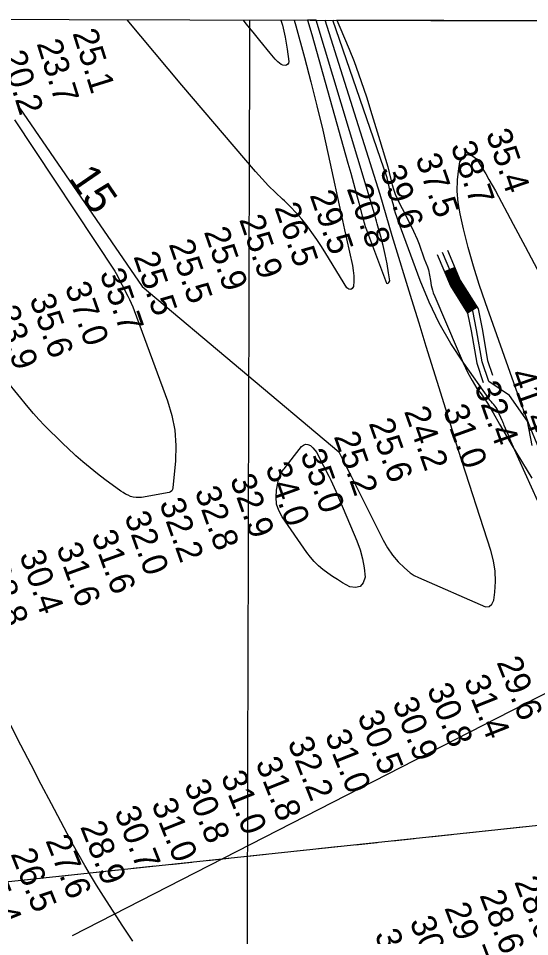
# Model space of a CAD drawing. Extents: x 3161615 to 3199515, y 867541 to 892976.
# Drawn here: x 3180933 to 3182303, y 888696 to 891157 of the extents above; entities that cross this region are included whole.
import ezdxf

# ---------------------------------------------------------------- set-up
doc = ezdxf.new("R2010")
doc.units = 0
for name, color, linetype in [('V-GRID-FRAM', 7, 'Continuous'), ('V-GRID-MAJR', 7, 'Continuous'), ('V-LEVE-TOET', 7, 'Continuous'), ('V-RIVR-FERY', 7, 'Continuous'), ('V-RIVR-RANG', 7, 'Continuous'), ('V-ROAD-CNTR', 7, 'Continuous'), ('V-RRAP-DIKE', 7, 'Continuous'), ('V-SITE-VEGE', 7, 'Continuous'), ('V-TOPO-DPTH', 7, 'Continuous'), ('V-TOPO-MAJR', 7, 'Continuous'), ('V-TOPO-MINR', 7, 'Continuous'), ('V-TOPO-MINR-IDEN', 7, 'Continuous')]:
    doc.layers.add(name, color=color, linetype=linetype)

msp = doc.modelspace()

# ---------------------------------------------------------------- linework, layer by layer
at = {"layer": 'V-GRID-FRAM'}
msp.add_lwpolyline([(3165877.443, 891195.481), (3197228.983, 891108.84), (3197186.656, 872920.878), (3165819.245, 873007.562), (3165877.443, 891195.481)], dxfattribs=at)
at = {"layer": 'V-GRID-MAJR'}
msp.add_spline([(3181502.949, 872964.22), (3181519.694, 879023.402), (3181536.449, 885086.049), (3181553.203, 891148.741), (3181553.2120000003, 891152.161)], degree=3, dxfattribs=at)
at = {"layer": 'V-LEVE-TOET'}
msp.add_lwpolyline([(3181078.121000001, 888698.231999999), (3182509.927000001, 889432.0349999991), (3182572.154000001, 889483.5539999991), (3182490.836000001, 889583.3899999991), (3182572.154000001, 889483.5539999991), (3182819.272000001, 889180.400999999), (3182899.660000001, 889081.385999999)], dxfattribs=at)
at = {"layer": 'V-RIVR-FERY'}
for points in [[(3178359.612, 888572.892), (3182713.288, 889035.037)], [(3182233.95, 888984.1510000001), (3182291.924, 888990.305)], [(3182035.2660000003, 888963.059), (3182093.24, 888969.213)], [(3182134.608, 888973.605), (3182192.582, 888979.759)], [(3181737.24, 888931.422), (3181795.214, 888937.576)], [(3181836.582, 888941.968), (3181894.556, 888948.122)], [(3181935.924, 888952.513), (3181993.898, 888958.667)], [(3181538.556, 888910.332), (3181596.5300000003, 888916.486)], [(3181637.898, 888920.877), (3181695.872, 888927.0310000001)], [(3181339.872, 888889.242), (3181397.846, 888895.3960000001)], [(3181439.214, 888899.787), (3181497.188, 888905.941)], [(3181041.846, 888857.6070000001), (3181099.8200000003, 888863.761)], [(3181141.188, 888868.152), (3181199.162, 888874.306)], [(3181240.5300000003, 888878.697), (3181298.504, 888884.851)], [(3180942.504, 888847.062), (3181000.478, 888853.216)]]:
    msp.add_lwpolyline(points, dxfattribs=at)
at = {"layer": 'V-ROAD-CNTR'}
for p, q in [((3182102.2847585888, 890489.1119940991), (3182074.6558138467, 890477.4210174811)), ((3182162.069639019, 890382.4882073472), (3182136.6706898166, 890366.5232392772))]:
    msp.add_line(p, q, dxfattribs=at)
for points in [[(3182055.171852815, 890523.468925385), (3182090.503782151, 890439.969092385), (3182136.4356902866, 890366.8962385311), (3182146.090670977, 890319.143334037), (3182161.073641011, 890232.1045081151), (3182178.426606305, 890180.7736107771)], [(3182309.723343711, 890011.5849491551), (3182297.1063689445, 890077.243817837), (3182249.315464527, 890145.4056815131), (3182193.384576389, 890183.3646055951), (3182175.6576118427, 890235.801500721), (3182160.836641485, 890321.9023285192), (3182150.5946619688, 890372.5572272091), (3182103.8467554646, 890446.9280784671), (3182068.9858251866, 890529.3139136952)], [(3182082.7997975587, 890535.1589020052), (3182117.189728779, 890453.8870645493), (3182164.753633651, 890378.2182158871), (3182175.582611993, 890324.6613230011), (3182190.241582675, 890239.4984933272), (3182203.5315560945, 890200.1865719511)], [(3182099.521764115, 890487.9429964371), (3182114.5207341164, 890452.495067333), (3182159.5296440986, 890380.891210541)], [(3182077.419808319, 890478.591015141), (3182093.1727768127, 890441.3610896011), (3182139.209684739, 890368.1192360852)], [(3182080.1818027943, 890479.7600128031), (3182095.8407714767, 890442.7530868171), (3182141.749679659, 890369.715232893)], [(3182082.944797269, 890480.9290104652), (3182098.509766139, 890444.1440840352), (3182144.2896745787, 890371.3122296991)], [(3182085.707791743, 890482.0980081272), (3182101.1777608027, 890445.5360812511), (3182146.829669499, 890372.9082265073)], [(3182088.4707862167, 890483.2670057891), (3182103.8467554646, 890446.9280784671), (3182149.369664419, 890374.5052233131)], [(3182091.233780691, 890484.4360034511), (3182106.515750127, 890448.3200756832), (3182151.909659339, 890376.102220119)], [(3182093.9967751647, 890485.6050011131), (3182109.183744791, 890449.7120728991), (3182154.449654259, 890377.6982169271)], [(3182096.759769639, 890486.773998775), (3182111.852739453, 890451.1030701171), (3182156.9896491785, 890379.2952137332)]]:
    msp.add_lwpolyline(points, dxfattribs=at)
at = {"layer": 'V-RRAP-DIKE'}
msp.add_lwpolyline([(3181078.1207795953, 888698.2328336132), (3182509.926944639, 889432.0349929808), (3182572.1545461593, 889483.5535359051), (3182490.83611182, 889583.3914185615), (3182572.1545461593, 889483.5535359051), (3182819.2733832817, 889180.4009912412), (3182899.66114008, 889081.3858826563)], dxfattribs=at)
at = {"layer": 'V-SITE-VEGE'}
for p, q in [((3182625.4498410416, 891149.1973386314), (3181786.3540267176, 891151.5162071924)), ((3181786.3540267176, 891151.5162071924), (3181794.147, 891132.8619999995)), ((3181794.147, 891132.8619999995), (3181819.4560000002, 891074.0979999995)), ((3181819.4560000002, 891074.0979999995), (3181832.508, 891041.2829999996)), ((3181832.508, 891041.2829999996), (3181844.559, 891008.0689999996)), ((3181844.559, 891008.0689999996), (3181865.393, 890946.0189999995)), ((3181865.393, 890946.0189999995), (3181880.217, 890899.2479999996)), ((3181880.217, 890899.2479999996), (3181901.626, 890828.8529999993)), ((3181901.626, 890828.8529999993), (3181922.622, 890758.3399999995)), ((3181922.622, 890758.3399999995), (3181926.491, 890743.5879999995)), ((3181926.491, 890743.5879999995), (3181931.558, 890721.2509999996)), ((3181931.558, 890721.2509999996), (3181934.384, 890710.1589999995)), ((3181934.384, 890710.1589999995), (3181937.796, 890699.2179999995)), ((3181937.796, 890699.2179999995), (3181942.988, 890685.7219999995)), ((3181942.988, 890685.7219999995), (3181951.9250000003, 890665.9849999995)), ((3181951.9250000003, 890665.9849999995), (3181961.588, 890646.5779999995)), ((3181961.588, 890646.5779999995), (3181981.394, 890608.2889999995)), ((3181981.394, 890608.2889999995), (3181992.0720000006, 890586.6539999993)), ((3181992.072, 890586.6539999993), (3182001.954, 890564.6439999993)), ((3182001.954, 890564.6439999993), (3182006.865, 890551.7209999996)), ((3182006.865, 890551.7209999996), (3182020.009, 890512.3999999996)), ((3182020.009, 890512.3999999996), (3182029.352, 890490.3239999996)), ((3182029.352, 890490.3239999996), (3182031.801, 890482.7319999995)), ((3182031.801, 890482.7319999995), (3182034.656, 890468.2299999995)), ((3182034.656, 890468.2299999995), (3182037.095, 890453.6549999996)), ((3182037.095, 890453.6549999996), (3182039.469, 890440.8789999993)), ((3182039.469, 890440.8789999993), (3182042.396, 890428.2079999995)), ((3182042.396, 890428.2079999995), (3182044.661, 890421.2599999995)), ((3182044.661, 890421.2599999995), (3182048.71, 890411.0869999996)), ((3182048.71, 890411.0869999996), (3182108.99, 890270.6799999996)), ((3182108.99, 890270.6799999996), (3182124.592, 890232.9749999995)), ((3182124.592, 890232.9749999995), (3182130.732, 890219.8529999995)), ((3182130.732, 890219.8529999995), (3182137.347, 890206.9399999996)), ((3182137.347, 890206.9399999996), (3182148.8200000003, 890185.6699999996)), ((3182148.8200000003, 890185.6699999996), (3182161.3540000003, 890165.0079999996)), ((3182161.3540000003, 890165.0079999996), (3182173.369, 890150.2579999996)), ((3182173.369, 890150.2579999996), (3182189.579, 890125.1289999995)), ((3182189.579, 890125.1289999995), (3182205.007, 890099.5129999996)), ((3182205.007, 890099.5129999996), (3182221.9620000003, 890069.4519999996)), ((3182221.9620000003, 890069.4519999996), (3182256.305, 890011.3419999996)), ((3182256.305, 890011.3419999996), (3182308.627, 889924.6649999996))]:
    msp.add_line(p, q, dxfattribs=at)
at = {"layer": 'V-TOPO-DPTH'}
msp.add_lwpolyline([(3181730.906737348, 891151.6694375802), (3181707.9833149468, 891151.7327872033), (3181719.159606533, 891113.4653475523), (3181816.1263390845, 890768.3467646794), (3181823.5237392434, 890741.7483384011), (3181830.8271615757, 890715.124399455), (3181837.9896171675, 890688.4621915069), (3181845.0580949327, 890661.774470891), (3181854.0329375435, 890627.5232304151), (3181856.658829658, 890617.9772674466), (3181859.4382759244, 890608.4782709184), (3181862.44805342, 890599.0497240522), (3181865.611385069, 890589.6681436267), (3181918.9423170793, 890446.6871098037), (3181922.7213545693, 890445.6894492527), (3181925.6099059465, 890448.3224554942), (3181927.904799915, 890453.3759062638), (3181924.865682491, 890474.3857735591), (3181920.8280516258, 890498.9070612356), (3181916.1579960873, 890523.2943905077), (3181910.5393035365, 890547.4807821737), (3181904.2881863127, 890571.5332154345), (3181894.577702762, 890606.106994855), (3181892.6877914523, 890612.766470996), (3181890.773827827, 890619.4189563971), (3181888.8237857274, 890626.060955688), (3181886.8496913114, 890632.6959642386), (3181730.906737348, 891151.6694375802)], dxfattribs=at)
at = {"layer": 'V-TOPO-MAJR'}
msp.add_lwpolyline([(3182506.6041365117, 889568.7677926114), (3182302.72106772, 890065.6838924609), (3182297.1205477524, 890079.6138502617), (3182291.6523581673, 890093.5944887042), (3182286.3826641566, 890107.6511481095), (3182281.2453005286, 890121.7584881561), (3182184.314227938, 890393.9114694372), (3182167.7775250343, 890442.9392138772), (3182152.354542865, 890492.2945047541), (3182138.602141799, 890542.141115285), (3182125.9634614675, 890592.3152722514), (3182116.525074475, 890632.6406671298), (3182111.363752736, 890662.9508541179), (3182108.6771879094, 890693.3285858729), (3182109.702758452, 890723.807634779), (3182113.203085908, 890754.3542284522), (3182116.27133556, 890771.6730440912), (3182125.4057727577, 890784.583424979), (3182135.7039181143, 890791.319574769), (3182147.7476257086, 890788.7943779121), (3182160.9550414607, 890780.0949499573), (3182176.015466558, 890755.4162202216), (3182185.0951504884, 890740.2567902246), (3182194.0055180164, 890725.0003447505), (3182202.6619109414, 890709.5983760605), (3182211.148987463, 890694.0993918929), (3182258.9351526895, 890605.0903645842), (3182290.9948351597, 890544.9128673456), (3182322.7966638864, 890484.6004608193)], dxfattribs=at)
at = {"layer": 'V-TOPO-MINR'}
for points in [[(3181672.1334786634, 891151.8318593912), (3181676.5998343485, 891136.1602261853), (3181699.611049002, 891051.3607345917), (3181716.627161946, 890986.7351753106), (3181732.9925700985, 890921.950435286), (3181748.3819210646, 890856.9269241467), (3181763.1205672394, 890791.7442322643), (3181801.7260746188, 890614.834885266), (3181804.4057261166, 890602.5423186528), (3181807.081741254, 890590.2489613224), (3181809.75230185, 890577.9544179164), (3181812.4192260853, 890565.6590837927), (3181827.849717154, 890494.4435554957), (3181830.1949486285, 890480.4528708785), (3181831.6547072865, 890466.4121424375), (3181831.786256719, 890452.2963482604), (3181831.032333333, 890438.1305102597), (3181827.610619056, 890432.6509028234), (3181823.6067328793, 890429.7237538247), (3181818.7295888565, 890430.625292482), (3181813.2702729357, 890434.0792895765), (3181757.0394258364, 890526.0094873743), (3181744.9796210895, 890545.1148218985), (3181732.5683289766, 890563.9817663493), (3181719.629805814, 890582.4911256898), (3181706.3397952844, 890600.7620949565), (3181692.3006643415, 890618.4116117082), (3181677.619832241, 890635.4759061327), (3181661.9764484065, 890651.6623670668), (3181645.6913634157, 890667.2636056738), (3181640.724450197, 890671.7533203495), (3181621.833018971, 890689.5089891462), (3181603.4227433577, 890707.7322263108), (3181585.7342011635, 890726.6568160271), (3181568.5268145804, 890746.0489741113), (3181371.176325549, 890977.3603806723), (3181334.1522681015, 891021.0135497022), (3181297.2993663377, 891064.8098868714), (3181260.703198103, 891108.8209762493), (3181224.2781855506, 891152.9752337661), (3181224.20068908, 891153.069736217)], [(3180929.010161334, 890931.5341484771), (3180935.618605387, 890916.6425353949), (3181264.545735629, 890437.8753648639), (3181791.728273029, 889994.9753221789), (3181808.614086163, 889961.2281692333), (3181825.489949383, 889927.4760441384), (3181842.3508877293, 889893.716460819), (3181859.2018761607, 889859.9519053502), (3181910.034631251, 889758.0412400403), (3181921.8673333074, 889737.4599301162), (3181935.160276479, 889718.0078879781), (3181950.6435813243, 889700.2497475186), (3181967.587127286, 889683.6208748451), (3181982.9438814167, 889670.2350725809), (3181993.8676411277, 889663.1645850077), (3182005.3822858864, 889658.3226246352), (3182184.532554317, 889579.4241674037), (3182194.3678787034, 889580.2938945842), (3182201.615758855, 889586.9989870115), (3182207.138676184, 889597.5943229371), (3182209.6309914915, 889618.5555077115), (3182211.152395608, 889647.0305487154), (3182210.2539312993, 889675.271638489), (3182205.72566435, 889703.1618014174), (3182198.7775289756, 889730.8180131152), (3182112.6223556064, 889998.7578155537), (3182108.165809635, 890012.6861125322), (3182103.735952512, 890026.6228505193), (3182099.3461286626, 890040.5722500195), (3182094.982993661, 890054.5300905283), (3182064.710455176, 890151.8636000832), (3182045.2666776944, 890214.5055276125), (3182025.870379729, 890277.1621235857), (3182006.545301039, 890339.840722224), (3181987.2677018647, 890402.5339893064), (3181934.711884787, 890573.7987160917), (3181926.4057543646, 890601.3604308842), (3181918.285394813, 890628.9757567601), (3181910.443691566, 890656.6714992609), (3181902.787759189, 890684.4208528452), (3181754.8776190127, 891151.6031932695)], [(3181636.6128478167, 891151.9300218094), (3181640.24205501, 891138.4269358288), (3181644.171623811, 891122.5686056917), (3181647.681744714, 891106.6265286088), (3181650.5626937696, 891090.5588311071), (3181653.0241949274, 891074.4073866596), (3181657.4173327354, 891041.2109940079), (3181656.6808945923, 891036.8706197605), (3181654.930222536, 891033.4833280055), (3181651.6581996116, 891031.5256599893), (3181647.3719427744, 891030.5210744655), (3181641.889493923, 891031.5506979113), (3181636.7631407, 891033.3231210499), (3181632.1709309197, 891036.2097437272), (3181627.934816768, 891039.8391660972), (3181626.03870284, 891041.8902259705), (3181621.207238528, 891047.2176509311), (3181616.4449161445, 891052.6050298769), (3181611.7863066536, 891058.0823398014), (3181607.196839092, 891063.619603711), (3181579.81606401, 891097.3043503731), (3181561.659293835, 891119.7856239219), (3181543.59742791, 891142.3424010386), (3181535.798678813, 891152.2086250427)], [(3181707.9833149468, 891151.7327872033), (3181719.159606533, 891113.4653475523), (3181816.1263390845, 890768.3467646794), (3181823.5237392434, 890741.7483384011), (3181830.8271615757, 890715.124399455), (3181837.9896171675, 890688.4621915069), (3181845.0580949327, 890661.774470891), (3181854.0329375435, 890627.5232304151), (3181856.658829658, 890617.9772674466), (3181859.4382759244, 890608.4782709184), (3181862.44805342, 890599.0497240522), (3181865.611385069, 890589.6681436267), (3181918.9423170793, 890446.6871098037), (3181922.7213545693, 890445.6894492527), (3181925.6099059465, 890448.3224554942), (3181927.904799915, 890453.3759062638), (3181924.865682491, 890474.3857735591), (3181920.8280516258, 890498.9070612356), (3181916.1579960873, 890523.2943905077), (3181910.5393035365, 890547.4807821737), (3181904.2881863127, 890571.5332154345), (3181894.577702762, 890606.106994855), (3181892.6877914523, 890612.766470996), (3181890.773827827, 890619.4189563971), (3181888.8237857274, 890626.060955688), (3181886.8496913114, 890632.6959642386), (3181730.906737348, 891151.6694375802)], [(3182494.3715069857, 889487.2651739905), (3182274.326433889, 889975.3258964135), (3182267.1266542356, 889991.4266052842), (3182259.9929042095, 890007.5562756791), (3182252.9581986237, 890023.7293883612), (3182245.989522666, 890039.9314625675), (3182234.9545481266, 890065.8059130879), (3182233.549412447, 890069.0909891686), (3182232.1396454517, 890072.3740707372), (3182230.7229314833, 890075.6541605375), (3182229.3015862, 890078.932255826), (3182217.939454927, 890105.0612991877), (3182215.6623449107, 890109.5965872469), (3182213.079376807, 890113.9258288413), (3182210.037621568, 890117.9460007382), (3182206.6900082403, 890121.7601261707), (3182203.2007713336, 890125.4940522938), (3182199.8365202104, 890129.3323471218), (3182196.6597477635, 890133.3271950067), (3182193.607961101, 890137.4264115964), (3182126.482311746, 890232.2498009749), (3182092.1773311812, 890285.0065816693), (3182060.7841930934, 890339.2974626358), (3182033.7588187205, 890395.889494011), (3182009.6452868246, 890454.0156256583), (3181953.057472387, 890607.2377252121), (3181947.8147258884, 890622.3371926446), (3181942.9716237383, 890637.5552806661), (3181938.7279881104, 890652.9512995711), (3181934.883996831, 890668.4659390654), (3181921.042601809, 890729.4222718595), (3181775.7064489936, 891151.5456321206)], [(3180922.02005861, 890884.8029487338), (3181191.2218841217, 890478.8795810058), (3181195.0231980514, 890472.8241214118), (3181226.333634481, 890412.2190194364), (3181231.0100815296, 890402.7422762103), (3181235.4488942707, 890393.1607249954), (3181239.5312555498, 890383.4219617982), (3181243.375982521, 890373.5783906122), (3181332.660514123, 890131.9161357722), (3181344.2515900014, 890092.5526598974), (3181352.241443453, 890052.7153018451), (3181354.829463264, 890012.167120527), (3181353.816260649, 889971.1450570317), (3181347.071801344, 889898.2258263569), (3181345.7950628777, 889894.0169114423), (3181343.7353113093, 889890.4989273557), (3181340.5010400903, 889888.017339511), (3181336.4837557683, 889886.2266824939), (3181331.6397274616, 889885.1916679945), (3181326.7873543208, 889884.1988347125), (3181321.9224639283, 889883.2692732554), (3181317.049228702, 889882.3818930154), (3181262.909507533, 889872.8872476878), (3181255.4851094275, 889872.1872877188), (3181248.1289919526, 889872.2574168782), (3181240.875295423, 889873.4826797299), (3181233.6898795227, 889875.4780317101), (3181226.7109163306, 889878.369650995), (3181219.931605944, 889881.6346425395), (3181213.451774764, 889885.4596924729), (3181207.1715963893, 889889.6581146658), (3181164.375137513, 889920.9672379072), (3181144.4714096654, 889936.0494088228), (3181124.923161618, 889951.5643114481), (3181105.9081332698, 889967.7283116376), (3181087.2485847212, 889984.3250435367), (3181083.1472850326, 889988.0985231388), (3181066.880933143, 890003.2130465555), (3181050.714874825, 890018.4330536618), (3181034.6992568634, 890033.8112863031), (3181018.7839324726, 890049.2950026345), (3181003.2061492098, 890065.0978022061), (3180987.977277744, 890081.2197822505), (3180973.2717739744, 890097.8205330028), (3180958.9151820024, 890114.7404642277), (3180847.4100499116, 890250.4986628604)], [(3181774.862900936, 889909.4037029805), (3181779.408958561, 889899.3475296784), (3181783.8105762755, 889889.2241672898), (3181840.025994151, 889756.0067784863), (3181848.5797209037, 889732.3331393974), (3181855.430910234, 889708.2698383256), (3181859.7282934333, 889683.6220442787), (3181862.323139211, 889658.5845882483), (3181857.243611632, 889643.60291006), (3181849.1408650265, 889633.5400643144), (3181836.50328988, 889630.855467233), (3181820.8424957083, 889633.0897025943), (3181801.5852796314, 889644.0971005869), (3181787.990784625, 889652.2594958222), (3181774.648461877, 889660.7979334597), (3181761.6843975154, 889669.9004347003), (3181748.9725054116, 889679.378978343), (3181736.979558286, 889689.640799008), (3181725.6786152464, 889700.5567322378), (3181715.415678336, 889712.4538343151), (3181705.8447455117, 889725.0050489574), (3181639.8684763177, 889820.2362593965), (3181630.9627178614, 889837.2435754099), (3181624.989173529, 889854.8630675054), (3181623.413950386, 889873.4008237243), (3181624.7709413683, 889892.5507560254), (3181631.1184763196, 889924.8177837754), (3181632.0188795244, 889928.2740262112), (3181633.1820477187, 889931.6207854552), (3181634.739363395, 889934.8033199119), (3181636.5594440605, 889937.8763711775), (3181638.6128321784, 889940.8430343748), (3181640.705537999, 889943.7810889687), (3181642.857220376, 889946.6762306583), (3181645.048220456, 889949.5427637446), (3181691.2265491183, 890008.7091599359), (3181696.82898485, 890012.9310639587), (3181702.6666808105, 890015.1426254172), (3181708.857267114, 890014.3386730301), (3181715.283113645, 890011.524378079), (3181721.576712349, 890005.7864668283), (3181727.3141029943, 889999.5954507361), (3181732.2171815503, 889992.7247773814), (3181736.5640520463, 889985.4009991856), (3181765.193026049, 889929.2472932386), (3181770.1001834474, 889919.3590926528), (3181774.862900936, 889909.4037029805)], [(3181239.3759758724, 888683.0047703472), (3181212.956881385, 888723.2117600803), (3181186.8616874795, 888763.6297193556), (3181160.9824272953, 888804.1883249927), (3181142.265482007, 888833.7835108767), (3181126.215177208, 888859.8287666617), (3181110.5757007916, 888886.1120469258), (3181095.552466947, 888912.7523639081), (3181080.9400614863, 888939.630705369), (3181021.867988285, 889051.3707454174), (3180994.328916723, 889103.6744522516), (3180966.9064934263, 889156.0389979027), (3180939.65904253, 889208.494801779), (3180912.5282399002, 889261.0114444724)]]:
    msp.add_lwpolyline(points, dxfattribs=at)

# ---------------------------------------------------------------- texts
at = {"layer": 'V-RIVR-RANG'}
for s, height, rotation, p in [('25.1', 67, 287.35832571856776, (3181077.4049690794, 891117.3273569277)), ('23.7', 67, 287.35832571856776, (3180981.3226894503, 891089.5282542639)), ('20.2', 67, 287.35832571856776, (3180885.94968945, 891059.4632542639)), ('35.4', 67, 289.0683257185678, (3182185.0391478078, 890847.7633369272)), ('38.7', 67, 289.0683257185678, (3182090.6101478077, 890814.8523369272)), ('37.5', 67, 289.0683257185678, (3181996.1811478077, 890781.9413369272)), ('39.6', 67, 289.0683257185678, (3181901.148918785, 890750.7754779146)), ('20.8', 67, 289.3547222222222, (3181812.1496193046, 890700.5847793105)), ('29.5', 67, 289.0683257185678, (3181712.8931478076, 890683.2083369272)), ('26.5', 67, 289.0683257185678, (3181618.4641478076, 890650.2963369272)), ('25.9', 67, 289.0683257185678, (3181523.948972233, 890617.6346427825)), ('25.9', 67, 289.0683257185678, (3181429.519972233, 890584.7236427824)), ('25.5', 67, 289.0683257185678, (3181335.1771478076, 890551.5633369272)), ('25.5', 67, 289.0683257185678, (3181240.7481478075, 890518.6523369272)), ('35.7', 67, 289.3547222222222, (3181149.9227300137, 890473.6909871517)), ('37.0', 67, 289.3547222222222, (3181056.6291986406, 890437.5446512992)), ('35.6', 67, 289.3547222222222, (3180961.9379366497, 890405.3802672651)), ('33.9', 67, 289.3547222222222, (3180867.0718333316, 890373.7136272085)), ('41.4', 67, 289.46832571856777, (3182248.468058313, 890204.2971037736)), ('32.4', 67, 289.46832571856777, (3182154.2690583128, 890170.7321037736)), ('31.0', 67, 289.7538888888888, (3182069.733178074, 890108.5099730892)), ('24.2', 67, 289.46832571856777, (3181965.872058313, 890103.6021037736)), ('25.6', 67, 289.46832571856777, (3181871.0576607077, 890071.7779909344)), ('25.2', 67, 289.46832571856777, (3181777.475058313, 890036.4711037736)), ('35.0', 67, 289.7538888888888, (3181687.5890363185, 889989.1443879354)), ('34.0', 67, 289.7538888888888, (3181594.1042552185, 889953.5933326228)), ('32.9', 67, 289.7538888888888, (3181499.1920363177, 889922.0143879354)), ('32.8', 67, 289.7538888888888, (3181404.7255792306, 889889.1941586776)), ('32.2', 67, 289.7538888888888, (3181309.8143603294, 889857.6152139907)), ('32.0', 67, 289.7538888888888, (3181216.2394268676, 889822.311415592)), ('31.6', 67, 289.7538888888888, (3181128.0136351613, 889772.1132023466)), ('31.6', 67, 289.7538888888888, (3181033.8156351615, 889738.5482023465)), ('30.4', 67, 289.7538888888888, (3180934.7132552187, 889718.6373326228)), ('28.8', 67, 289.7538888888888, (3180840.4261028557, 889685.3205895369)), ('29.6', 66.99999999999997, 291.73333333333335, (3182213.6800540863, 889431.2126252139)), ('31.4', 66.99999999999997, 291.73333333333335, (3182125.6824379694, 889381.9061274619)), ('30.8', 66.99999999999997, 291.73333333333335, (3182026.941660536, 889359.5528601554)), ('30.9', 66.99999999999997, 291.73333333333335, (3181934.2556831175, 889322.0077720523)), ('30.5', 66.99999999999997, 291.73333333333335, (3181840.5929637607, 889286.9129776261)), ('32.2', 66.99999999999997, 291.73333333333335, (3181653.4638734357, 889216.2343300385)), ('31.0', 66.99999999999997, 291.73333333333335, (3181753.377741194, 889235.647244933)), ('31.8', 66.99999999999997, 291.73333333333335, (3181567.5174153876, 889161.7822155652)), ('31.0', 66.99999999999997, 291.73333333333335, (3181474.440741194, 889125.2172449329)), ('30.8', 66.99999999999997, 291.73333333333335, (3181376.0906605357, 889101.8838601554)), ('31.0', 66.99999999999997, 291.73333333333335, (3181288.483741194, 889051.5972449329)), ('30.7', 66.99999999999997, 291.73333333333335, (3181189.3512669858, 889030.2240950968)), ('28.9', 66.99999999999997, 291.73333333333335, (3181097.6430315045, 888990.2297133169)), ('27.6', 66.99999999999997, 291.73333333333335, (3181004.7617056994, 888953.1746839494)), ('26.5', 66.99999999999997, 291.73333333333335, (3180911.3920089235, 888917.3448014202)), ('25.4', 66.99999999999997, 291.73333333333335, (3180818.3163347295, 888880.7798307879)), ('28.0', 67, 290.8283333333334, (3182261.1343949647, 888842.7676263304)), ('28.6', 67, 290.8283333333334, (3182167.875770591, 888806.6670017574)), ('29.7', 67, 290.8283333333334, (3182073.7740193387, 888772.7862509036)), ('30.9', 67, 290.8283333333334, (3181980.7029787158, 888736.1935432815)), ('30.0', 67, 290.8283333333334, (3181886.7888112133, 888701.8197093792))]:
    msp.add_text(s, height=height, rotation=rotation, dxfattribs=at).set_placement(p)
at = {"layer": 'V-TOPO-MINR-IDEN'}
msp.add_text('15', height=83.0000000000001, rotation=304.4902102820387, dxfattribs=at).set_placement((3181065.2495645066, 890727.9592623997))

doc.saveas('drawing.dxf')
